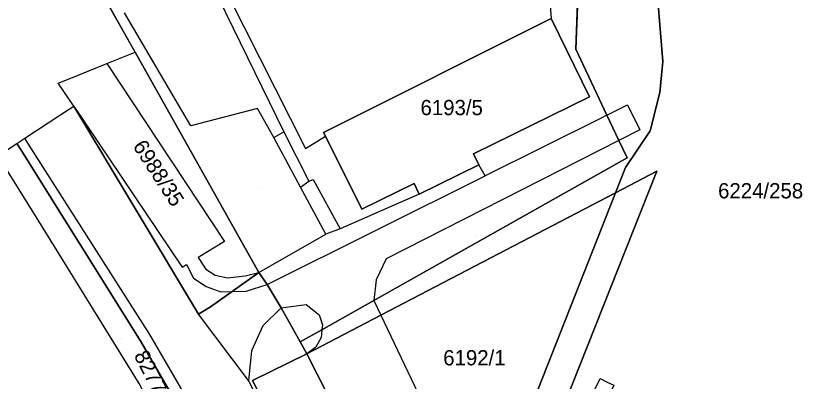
# Model space of a CAD drawing. Extents: x -266199 to -261993, y -1239047 to -1235108.
# Drawn here: x -264045.7 to -263942.6, y -1235890.9 to -1235843 of the extents above; entities that cross this region are included whole.
import ezdxf

# ---------------------------------------------------------------- set-up
doc = ezdxf.new("R2010")
doc.units = 0
for name, color, linetype in [('body_kn', 7, 'Continuous'), ('katuz_linie', 7, 'Continuous'), ('kladpar_druhypozemkov', 7, 'Continuous'), ('kladpar_hranice', 7, 'Continuous'), ('kladpar_parcelnecisla', 7, 'Continuous'), ('kladpar_plochy', 7, 'Continuous'), ('tarchy_linie', 7, 'Continuous'), ('zappar_hrandruhpozemk', 7, 'Continuous'), ('zuob_linie', 7, 'Continuous'), ('zuob_plochy', 7, 'Continuous')]:
    doc.layers.add(name, color=color, linetype=linetype)

msp = doc.modelspace()

# ---------------------------------------------------------------- linework, layer by layer
at = {"layer": 'body_kn'}
for p, q in [((-263975.53, -1235843.34), (-263975.53, -1235843.34)), ((-263975.53, -1235843.34), (-263975.53, -1235843.34)), ((-264030.09, -1235847.73), (-264030.09, -1235847.73)), ((-263972.28, -1235847.35), (-263972.28, -1235847.35)), ((-263960.88, -1235848.94), (-263960.88, -1235848.94)), ((-264033.78, -1235849.22), (-264033.78, -1235849.22)), ((-264033.78, -1235849.22), (-264033.78, -1235849.22)), ((-264040.16, -1235851.8), (-264040.16, -1235851.8)), ((-264038.52, -1235851.14), (-264038.52, -1235851.14)), ((-263961.29, -1235853), (-263961.29, -1235853)), ((-263970.49, -1235853.57), (-263970.49, -1235853.57)), ((-264038.13, -1235854.81), (-264038.13, -1235854.81)), ((-264038.13, -1235854.81), (-264038.13, -1235854.81)), ((-264014.02, -1235855.11), (-264014.02, -1235855.11)), ((-263965.51, -1235854.64), (-263965.51, -1235854.64)), ((-264039.96, -1235856.01), (-264039.96, -1235856.01)), ((-263968.21, -1235855.99), (-263968.21, -1235855.99)), ((-263968.21, -1235855.99), (-263968.21, -1235855.99)), ((-263969.08, -1235856.42), (-263969.08, -1235856.42)), ((-264022.77, -1235857.4), (-264022.77, -1235857.4)), ((-264022.77, -1235857.4), (-264022.77, -1235857.4)), ((-264010.6, -1235858.19), (-264010.6, -1235858.19)), ((-264010.6, -1235858.19), (-264010.6, -1235858.19)), ((-263963.88, -1235857.9), (-263963.88, -1235857.9)), ((-263962.56, -1235858.05), (-263962.56, -1235858.05)), ((-264044.55, -1235859.01), (-264044.55, -1235859.01)), ((-264011.9, -1235858.93), (-264011.9, -1235858.93)), ((-264011.9, -1235858.93), (-264011.9, -1235858.93)), ((-264005.37, -1235858.24), (-264005.37, -1235858.24)), ((-264005.37, -1235858.24), (-264005.37, -1235858.24)), ((-264005.12, -1235858.74), (-264005.12, -1235858.74)), ((-264045.58, -1235859.69), (-264045.58, -1235859.69)), ((-264044.06, -1235859.78), (-264044.06, -1235859.78)), ((-263966.65, -1235859.31), (-263966.65, -1235859.31)), ((-263966.65, -1235859.31), (-263966.65, -1235859.31)), ((-264045.03, -1235860.56), (-264045.03, -1235860.56)), ((-264007.75, -1235860.34), (-264007.75, -1235860.34)), ((-263985.69, -1235861.05), (-263985.69, -1235861.05)), ((-263965.57, -1235861.6), (-263965.57, -1235861.6)), ((-263984.99, -1235862.49), (-263984.99, -1235862.49)), ((-263965.79, -1235862.85), (-263965.79, -1235862.85)), ((-263961.68, -1235863.33), (-263961.68, -1235863.33)), ((-264006.75, -1235864.41), (-264006.75, -1235864.41)), ((-263984.17, -1235863.95), (-263984.17, -1235863.95)), ((-263984.17, -1235863.95), (-263984.17, -1235863.95)), ((-264008.38, -1235865.42), (-264008.38, -1235865.42)), ((-264008.38, -1235865.42), (-264008.38, -1235865.42)), ((-264007.32, -1235864.62), (-264007.32, -1235864.62)), ((-263993.48, -1235864.96), (-263993.48, -1235864.96)), ((-263992.85, -1235866.34), (-263992.85, -1235866.34)), ((-263992.85, -1235866.34), (-263992.85, -1235866.34)), ((-263967.09, -1235866.15), (-263967.09, -1235866.15)), ((-263967.09, -1235866.15), (-263967.09, -1235866.15)), ((-264000.34, -1235868.31), (-264000.34, -1235868.31)), ((-264042.7, -1235869.88), (-264042.7, -1235869.88)), ((-264005.06, -1235871.58), (-264005.06, -1235871.58)), ((-264005.06, -1235871.58), (-264005.06, -1235871.58)), ((-264003.2, -1235870.88), (-264003.2, -1235870.88)), ((-264003.2, -1235870.88), (-264003.2, -1235870.88)), ((-264018.38, -1235872.53), (-264018.38, -1235872.53)), ((-264021.82, -1235874.64), (-264021.82, -1235874.64)), ((-264023.35, -1235875.55), (-264023.35, -1235875.55)), ((-263997.15, -1235874.81), (-263997.15, -1235874.81)), ((-264023.92, -1235875.9), (-264023.92, -1235875.9)), ((-264020.79, -1235876.17), (-264020.79, -1235876.17)), ((-264013.84, -1235876.62), (-264013.84, -1235876.62)), ((-264013.84, -1235876.62), (-264013.84, -1235876.62)), ((-264022.42, -1235877.34), (-264022.42, -1235877.34)), ((-264019.58, -1235876.97), (-264019.58, -1235876.97)), ((-264017.95, -1235877.3), (-264017.95, -1235877.3)), ((-264015.67, -1235877.02), (-264015.67, -1235877.02)), ((-263998.47, -1235877.55), (-263998.47, -1235877.55)), ((-264020.77, -1235878.43), (-264020.77, -1235878.43)), ((-264012.77, -1235878.16), (-264012.77, -1235878.16)), ((-264012.77, -1235878.16), (-264012.77, -1235878.16)), ((-264018.83, -1235879.15), (-264018.83, -1235879.15)), ((-264017.36, -1235879.11), (-264017.36, -1235879.11)), ((-264017.36, -1235879.11), (-264017.36, -1235879.11)), ((-264015.54, -1235879.06), (-264015.54, -1235879.06)), ((-264007.66, -1235880.78), (-264007.66, -1235880.78)), ((-263998.76, -1235880.26), (-263998.76, -1235880.26)), ((-263998.76, -1235880.26), (-263998.76, -1235880.26)), ((-264020.19, -1235881.11), (-264020.19, -1235881.11)), ((-264010.95, -1235881.21), (-264010.95, -1235881.21)), ((-264010.95, -1235881.21), (-264010.95, -1235881.21)), ((-264021.75, -1235882.08), (-264021.75, -1235882.08)), ((-264005.96, -1235882.13), (-264005.96, -1235882.13)), ((-263997.85, -1235882.18), (-263997.85, -1235882.18)), ((-263997.85, -1235882.18), (-263997.85, -1235882.18)), ((-264013.32, -1235883.58), (-264013.32, -1235883.58)), ((-264005.52, -1235883.46), (-264005.52, -1235883.46)), ((-264028.14, -1235884.74), (-264028.14, -1235884.74)), ((-264005.58, -1235884.1), (-264005.58, -1235884.1)), ((-264005.58, -1235884.1), (-264005.58, -1235884.1)), ((-264029.32, -1235885.64), (-264029.32, -1235885.64)), ((-264008.43, -1235885.7), (-264008.43, -1235885.7)), ((-264008.43, -1235885.7), (-264008.43, -1235885.7)), ((-264005.68, -1235885.11), (-264005.68, -1235885.11)), ((-264014.83, -1235886.87), (-264014.83, -1235886.87)), ((-264006.4, -1235886.38), (-264006.4, -1235886.38)), ((-264007.55, -1235887.24), (-264007.55, -1235887.24)), ((-264007.55, -1235887.24), (-264007.55, -1235887.24)), ((-264015.23, -1235890.73), (-264015.23, -1235890.73)), ((-264014.69, -1235890.75), (-264014.69, -1235890.75)), ((-263969.09, -1235890.51), (-263969.09, -1235890.51))]:
    msp.add_line(p, q, dxfattribs=at)
at = {"layer": 'katuz_linie'}
msp.add_lwpolyline([(-264003.46, -1235973.59), (-264003.87, -1235955.49), (-264002.27, -1235955.24), (-264002.71, -1235950.93), (-264003.15, -1235946.69), (-264005.04, -1235938.71), (-264007.04, -1235930.29), (-264008.83, -1235922.76), (-264010.21, -1235923.51), (-264011.76, -1235924.36), (-264019.3, -1235910.3), (-264024.13, -1235901.29), (-264029.57, -1235891.15), (-264042.7, -1235869.88), (-264048.1, -1235861.33), (-264049.44, -1235859.21), (-264053.95, -1235852.08), (-264058.96, -1235845.12), (-264074.52, -1235819.37), (-264076.7, -1235814.88), (-264087.74, -1235792.21), (-264102.26, -1235766.16)], dxfattribs=at)
at = {"layer": 'kladpar_druhypozemkov'}
for p, q in [((-263988.27, -1235853.27), (-263988.27, -1235853.27)), ((-264030.41, -1235858.99), (-264030.41, -1235858.99)), ((-263947.01, -1235864.29), (-263947.01, -1235864.29)), ((-264013.92, -1235865.41), (-264013.92, -1235865.41)), ((-263985.39, -1235871.69), (-263985.39, -1235871.69)), ((-264031.94, -1235885.19), (-264031.94, -1235885.19)), ((-263986.27, -1235886.78), (-263986.27, -1235886.78))]:
    msp.add_line(p, q, dxfattribs=at)
at = {"layer": 'kladpar_hranice'}
for p, q in [((-263984.9, -1235727.81), (-263975.53, -1235843.34)), ((-264007.55, -1235887.24), (-264008.43, -1235885.7))]:
    msp.add_line(p, q, dxfattribs=at)
for points in [[(-264008.43, -1235885.7), (-264010.95, -1235881.21), (-264012.77, -1235878.16), (-264013.84, -1235876.62), (-264030.09, -1235847.73), (-264070.38, -1235776.1), (-264069.21, -1235756.39), (-264023.44, -1235727.45), (-264004.25, -1235727.73), (-263984.9, -1235727.81)], [(-263984.9, -1235727.81), (-263971.89, -1235764.83), (-263966.29, -1235797.53), (-263969.34, -1235810.98), (-263971.27, -1235819.6), (-263972.28, -1235847.35), (-263968.21, -1235855.99), (-263966.65, -1235859.31), (-263965.57, -1235861.6), (-263998.76, -1235880.26), (-264005.58, -1235884.1), (-264008.43, -1235885.7)], [(-264008.43, -1235885.7), (-264005.58, -1235884.1), (-263998.76, -1235880.26), (-263965.57, -1235861.6), (-263966.65, -1235859.31), (-263968.21, -1235855.99), (-263972.28, -1235847.35), (-263971.27, -1235819.6), (-263969.34, -1235810.98)], [(-263969.34, -1235810.98), (-263964.63, -1235824.35), (-263962.1, -1235833.92), (-263960.88, -1235848.94), (-263961.29, -1235853), (-263962.56, -1235858.05), (-263965.79, -1235862.85), (-263967.09, -1235866.15)], [(-263967.09, -1235866.15), (-263965.79, -1235862.85), (-263962.56, -1235858.05), (-263961.29, -1235853), (-263960.88, -1235848.94), (-263962.1, -1235833.92), (-263964.63, -1235824.35), (-263969.34, -1235810.98)], [(-263975.53, -1235843.34), (-264005.37, -1235858.24), (-264005.12, -1235858.74), (-264000.34, -1235868.31), (-263993.48, -1235864.96), (-263992.85, -1235866.34), (-263984.99, -1235862.49), (-263985.69, -1235861.05), (-263970.49, -1235853.57), (-263975.53, -1235843.34)], [(-264005.37, -1235858.24), (-263975.53, -1235843.34), (-263970.49, -1235853.57), (-263985.69, -1235861.05), (-263984.99, -1235862.49), (-263992.85, -1235866.34), (-263993.48, -1235864.96), (-264000.34, -1235868.31), (-264005.12, -1235858.74), (-264005.37, -1235858.24)], [(-264038.13, -1235854.81), (-264040.16, -1235851.8), (-264038.52, -1235851.14), (-264033.78, -1235849.22), (-264030.09, -1235847.73), (-264013.84, -1235876.62), (-264017.36, -1235879.11), (-264020.19, -1235881.11), (-264021.75, -1235882.08), (-264038.13, -1235854.81)], [(-264023.75, -1235895.3), (-264029.32, -1235885.64), (-264045.03, -1235860.56), (-264045.58, -1235859.69), (-264044.55, -1235859.01), (-264039.96, -1235856.01), (-264038.13, -1235854.81), (-264021.75, -1235882.08), (-264020.19, -1235881.11), (-264017.36, -1235879.11), (-264013.84, -1235876.62), (-264012.77, -1235878.16), (-264010.95, -1235881.21), (-264008.43, -1235885.7), (-264007.55, -1235887.24), (-264014.69, -1235890.75), (-264009.53, -1235900.91)], [(-264010.21, -1235923.51), (-264011.76, -1235924.36), (-264019.3, -1235910.3), (-264024.13, -1235901.29), (-264029.57, -1235891.15), (-264042.7, -1235869.88), (-264048.1, -1235861.33), (-264045.58, -1235859.69), (-264045.03, -1235860.56), (-264029.32, -1235885.64), (-264023.75, -1235895.3), (-264018.82, -1235904.93), (-264013.28, -1235915.83), (-264011.83, -1235919.25), (-264010.21, -1235923.51)], [(-263967.09, -1235866.15), (-263961.68, -1235863.33), (-263976.83, -1235901.55), (-263987.05, -1235927.32), (-263994.6, -1235930.59), (-264003.48, -1235912.06)], [(-263976.83, -1235901.55), (-263961.68, -1235863.33), (-263967.09, -1235866.15)], [(-264007.55, -1235887.24), (-263997.85, -1235882.18), (-263967.09, -1235866.15)], [(-263967.09, -1235866.15), (-263997.85, -1235882.18), (-264007.55, -1235887.24)], [(-264003.48, -1235912.06), (-264003.25, -1235911.94), (-264001.76, -1235914.93), (-263999.06, -1235914.35), (-263987.53, -1235908.7), (-263985.53, -1235906.88), (-263984.68, -1235905.46), (-263980.84, -1235901.06), (-263967.09, -1235866.15)], [(-263967.09, -1235866.15), (-263980.84, -1235901.06), (-263984.68, -1235905.46), (-263985.53, -1235906.88), (-263987.53, -1235908.7), (-263999.06, -1235914.35), (-264001.76, -1235914.93), (-264003.25, -1235911.94)], [(-263996.74, -1235908.75), (-264003.25, -1235911.94), (-264003.48, -1235912.06), (-264003.88, -1235912.26), (-264009.53, -1235900.91), (-264014.69, -1235890.75), (-264007.55, -1235887.24), (-264002.2, -1235897.83), (-263996.74, -1235908.75)], [(-264003.25, -1235911.94), (-263996.74, -1235908.75), (-264002.2, -1235897.83), (-264007.55, -1235887.24)]]:
    msp.add_lwpolyline(points, dxfattribs=at)
at = {"layer": 'kladpar_plochy'}
for p, q in [((-264030.09, -1235847.73), (-264070.38, -1235776.1)), ((-263971.27, -1235819.6), (-263972.28, -1235847.35)), ((-263960.88, -1235848.94), (-263962.1, -1235833.92)), ((-263975.53, -1235843.34), (-264005.37, -1235858.24)), ((-263970.49, -1235853.57), (-263975.53, -1235843.34)), ((-264013.84, -1235876.62), (-264030.09, -1235847.73)), ((-263972.28, -1235847.35), (-263968.21, -1235855.99)), ((-263961.29, -1235853), (-263960.88, -1235848.94)), ((-263962.56, -1235858.05), (-263961.29, -1235853)), ((-263985.69, -1235861.05), (-263970.49, -1235853.57)), ((-263968.21, -1235855.99), (-263966.65, -1235859.31)), ((-263965.79, -1235862.85), (-263962.56, -1235858.05)), ((-264005.37, -1235858.24), (-264005.12, -1235858.74)), ((-264005.12, -1235858.74), (-264000.34, -1235868.31)), ((-263966.65, -1235859.31), (-263965.57, -1235861.6)), ((-263984.99, -1235862.49), (-263985.69, -1235861.05)), ((-263965.57, -1235861.6), (-263998.76, -1235880.26)), ((-263992.85, -1235866.34), (-263984.99, -1235862.49)), ((-263976.83, -1235901.55), (-263961.68, -1235863.33)), ((-263967.09, -1235866.15), (-263965.79, -1235862.85)), ((-263961.68, -1235863.33), (-263967.09, -1235866.15)), ((-264000.34, -1235868.31), (-263993.48, -1235864.96)), ((-263993.48, -1235864.96), (-263992.85, -1235866.34)), ((-264012.77, -1235878.16), (-264013.84, -1235876.62)), ((-264010.95, -1235881.21), (-264012.77, -1235878.16)), ((-263998.76, -1235880.26), (-264005.58, -1235884.1)), ((-264008.43, -1235885.7), (-264010.95, -1235881.21)), ((-264005.58, -1235884.1), (-264008.43, -1235885.7))]:
    msp.add_line(p, q, dxfattribs=at)
for points in [[(-263967.09, -1235866.15), (-263997.85, -1235882.18), (-264007.55, -1235887.24), (-264008.43, -1235885.7), (-264005.58, -1235884.1), (-263998.76, -1235880.26), (-263965.57, -1235861.6), (-263966.65, -1235859.31), (-263968.21, -1235855.99), (-263972.28, -1235847.35), (-263971.27, -1235819.6), (-263969.34, -1235810.98), (-263964.63, -1235824.35), (-263962.1, -1235833.92), (-263960.88, -1235848.94), (-263961.29, -1235853), (-263962.56, -1235858.05), (-263965.79, -1235862.85)], [(-264005.37, -1235858.24), (-263975.53, -1235843.34), (-263970.49, -1235853.57), (-263985.69, -1235861.05), (-263984.99, -1235862.49), (-263992.85, -1235866.34), (-263993.48, -1235864.96), (-264000.34, -1235868.31), (-264005.12, -1235858.74)], [(-264038.13, -1235854.81), (-264040.16, -1235851.8), (-264038.52, -1235851.14), (-264033.78, -1235849.22), (-264030.09, -1235847.73), (-264013.84, -1235876.62), (-264017.36, -1235879.11), (-264020.19, -1235881.11), (-264021.75, -1235882.08)], [(-264010.21, -1235923.51), (-264011.76, -1235924.36), (-264019.3, -1235910.3), (-264024.13, -1235901.29), (-264029.57, -1235891.15), (-264042.7, -1235869.88), (-264048.1, -1235861.33), (-264045.58, -1235859.69), (-264045.03, -1235860.56), (-264029.32, -1235885.64), (-264023.75, -1235895.3), (-264018.82, -1235904.93), (-264013.28, -1235915.83), (-264011.83, -1235919.25)], [(-264003.48, -1235912.06), (-264003.25, -1235911.94), (-264001.76, -1235914.93), (-263999.06, -1235914.35), (-263987.53, -1235908.7), (-263985.53, -1235906.88), (-263984.68, -1235905.46), (-263980.84, -1235901.06), (-263967.09, -1235866.15), (-263961.68, -1235863.33), (-263976.83, -1235901.55), (-263987.05, -1235927.32), (-263994.6, -1235930.59)], [(-264003.25, -1235911.94), (-263996.74, -1235908.75), (-264002.2, -1235897.83), (-264007.55, -1235887.24), (-263997.85, -1235882.18), (-263967.09, -1235866.15), (-263980.84, -1235901.06), (-263984.68, -1235905.46), (-263985.53, -1235906.88), (-263987.53, -1235908.7), (-263999.06, -1235914.35), (-264001.76, -1235914.93)], [(-263996.74, -1235908.75), (-264003.25, -1235911.94), (-264003.48, -1235912.06), (-264003.88, -1235912.26), (-264009.53, -1235900.91), (-264014.69, -1235890.75), (-264007.55, -1235887.24), (-264002.2, -1235897.83)]]:
    msp.add_lwpolyline(points, close=True, dxfattribs=at)
msp.add_lwpolyline([(-264023.75, -1235895.3), (-264029.32, -1235885.64), (-264045.03, -1235860.56), (-264045.58, -1235859.69), (-264044.55, -1235859.01), (-264039.96, -1235856.01), (-264038.13, -1235854.81), (-264021.75, -1235882.08), (-264020.19, -1235881.11), (-264017.36, -1235879.11), (-264013.84, -1235876.62), (-264012.77, -1235878.16), (-264010.95, -1235881.21), (-264008.43, -1235885.7), (-264007.55, -1235887.24), (-264014.69, -1235890.75), (-264009.53, -1235900.91)], dxfattribs=at)
at = {"layer": 'tarchy_linie'}
msp.add_lwpolyline([(-264001.22, -1235916.78), (-263997.66, -1235924.21), (-263992.36, -1235937.45), (-263991.95, -1235937.81), (-263991.42, -1235937.73), (-263986.9, -1235927.03), (-263969.09, -1235890.51), (-263968.2, -1235890.95), (-263967.3, -1235891.38), (-263985.07, -1235927.86), (-263990.01, -1235939.54), (-263992.58, -1235939.92), (-263994.04, -1235938.64), (-263997.44, -1235930.13), (-263999.56, -1235924.14), (-264002.1, -1235917.15), (-264001.62, -1235916.97), (-264001.22, -1235916.78)], dxfattribs=at)
at = {"layer": 'zappar_hrandruhpozemk'}
for p, q in [((-264025.81, -1235826.89), (-264010.6, -1235858.19)), ((-264023.51, -1235829.14), (-264007.75, -1235860.34)), ((-264022.77, -1235857.4), (-264031.46, -1235842.59)), ((-264033.78, -1235849.22), (-264018.38, -1235872.53)), ((-263968.21, -1235855.99), (-263965.51, -1235854.64)), ((-263965.51, -1235854.64), (-263963.88, -1235857.9)), ((-263968.21, -1235855.99), (-263969.08, -1235856.42)), ((-263969.08, -1235856.42), (-263984.17, -1235863.95)), ((-264011.9, -1235858.93), (-264010.6, -1235858.19)), ((-263963.88, -1235857.9), (-263966.65, -1235859.31)), ((-264008.38, -1235865.42), (-264011.9, -1235858.93)), ((-264007.75, -1235860.34), (-264005.12, -1235858.74)), ((-263966.65, -1235859.31), (-263997.15, -1235874.81)), ((-263984.17, -1235863.95), (-263984.99, -1235862.49)), ((-264012.77, -1235878.16), (-263984.17, -1235863.95)), ((-264006.75, -1235864.41), (-264003.2, -1235870.88)), ((-264008.38, -1235865.42), (-264007.32, -1235864.62)), ((-264005.06, -1235871.58), (-264008.38, -1235865.42)), ((-263992.85, -1235866.34), (-264003.2, -1235870.88)), ((-264013.84, -1235876.62), (-264005.06, -1235871.58)), ((-264003.2, -1235870.88), (-264005.06, -1235871.58)), ((-264019.58, -1235876.97), (-264017.95, -1235877.3)), ((-264020.77, -1235878.43), (-264018.83, -1235879.15)), ((-264015.54, -1235879.06), (-264012.77, -1235878.16)), ((-264018.83, -1235879.15), (-264017.36, -1235879.11)), ((-264017.36, -1235879.11), (-264015.54, -1235879.06)), ((-264010.95, -1235881.21), (-264007.66, -1235880.78)), ((-264007.66, -1235880.78), (-264005.96, -1235882.13)), ((-263998.76, -1235880.26), (-263997.85, -1235882.18)), ((-264010.95, -1235881.21), (-264013.32, -1235883.58)), ((-264015.23, -1235890.73), (-264021.75, -1235882.08)), ((-263997.85, -1235882.18), (-263987.47, -1235903.97)), ((-264022.25, -1235894.85), (-264028.14, -1235884.74)), ((-264015.23, -1235890.73), (-264010.15, -1235901.08))]:
    msp.add_line(p, q, dxfattribs=at)
for points in [[(-264038.13, -1235854.81), (-264023.92, -1235875.9), (-264023.35, -1235875.55), (-264022.42, -1235877.34), (-264020.77, -1235878.43)], [(-264011.9, -1235858.93), (-264014.02, -1235855.11), (-264022.77, -1235857.4)], [(-264010.6, -1235858.19), (-264007.32, -1235864.62), (-264006.75, -1235864.41)], [(-264028.14, -1235884.74), (-264044.06, -1235859.78), (-264044.55, -1235859.01)], [(-264018.38, -1235872.53), (-264021.82, -1235874.64), (-264020.79, -1235876.17), (-264019.58, -1235876.97)], [(-263997.15, -1235874.81), (-263998.47, -1235877.55), (-263998.76, -1235880.26)], [(-264017.95, -1235877.3), (-264015.67, -1235877.02), (-264013.84, -1235876.62)], [(-264005.96, -1235882.13), (-264005.52, -1235883.46), (-264005.58, -1235884.1)], [(-264013.32, -1235883.58), (-264014.83, -1235886.87), (-264015.23, -1235890.73)], [(-264005.58, -1235884.1), (-264005.68, -1235885.11), (-264006.4, -1235886.38), (-264007.55, -1235887.24)]]:
    msp.add_lwpolyline(points, dxfattribs=at)
at = {"layer": 'zuob_linie'}
msp.add_lwpolyline([(-264029.57, -1235891.15), (-264042.7, -1235869.88), (-264048.1, -1235861.33), (-264045.58, -1235859.69), (-264044.55, -1235859.01), (-264039.96, -1235856.01), (-264038.13, -1235854.81), (-264021.75, -1235882.08), (-264020.19, -1235881.11), (-264017.36, -1235879.11), (-264013.84, -1235876.62), (-264030.09, -1235847.73), (-264070.38, -1235776.1)], dxfattribs=at)
at = {"layer": 'zuob_plochy'}
msp.add_lwpolyline([(-264029.57, -1235891.15), (-264042.7, -1235869.88), (-264048.1, -1235861.33), (-264045.58, -1235859.69), (-264044.55, -1235859.01), (-264039.96, -1235856.01), (-264038.13, -1235854.81), (-264021.75, -1235882.08), (-264020.19, -1235881.11), (-264017.36, -1235879.11), (-264013.84, -1235876.62), (-264030.09, -1235847.73), (-264070.38, -1235776.1)], dxfattribs=at)

# ---------------------------------------------------------------- texts
at = {"layer": 'kladpar_parcelnecisla'}
for s, p in [('6193/5', (-263992.66, -1235855.99)), ('6224/258', (-263953.64, -1235866.89)), ('6192/1', (-263989.68, -1235888.77))]:
    msp.add_text(s, height=2, dxfattribs=at).set_placement(p)
for s, rotation, p in [('6988/35', 303, (-264030.46, -1235860.06)), ('8277/19', 297, (-264030.29, -1235887.44))]:
    msp.add_text(s, height=2, rotation=rotation, dxfattribs=at).set_placement(p)

doc.saveas('drawing.dxf')
